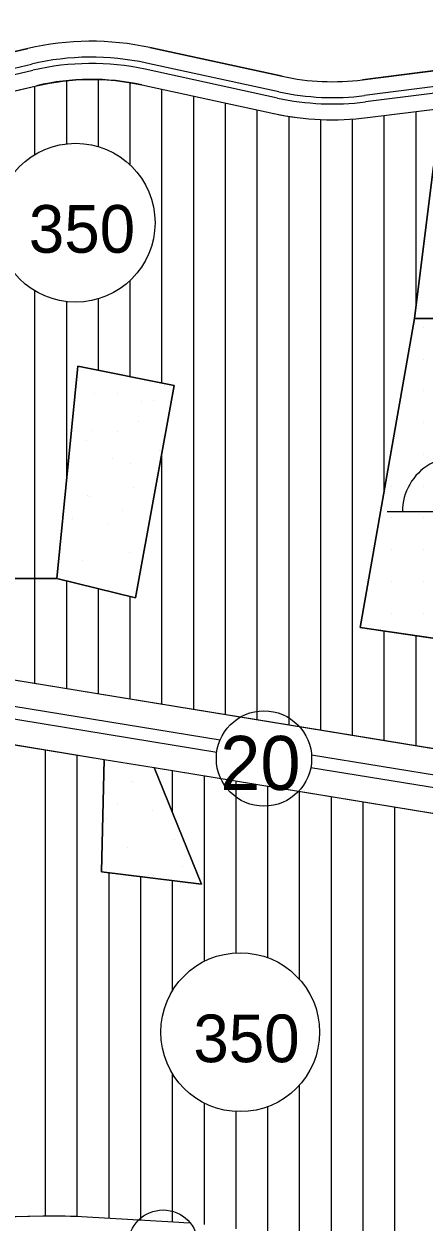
# Model space of a CAD drawing. Extents: x 419109 to 421295, y 4452223 to 4457798.
# Drawn here: x 419299.3 to 419425.3, y 4453061.8 to 4453438.7 of the extents above; entities that cross this region are included whole.
import ezdxf

# ---------------------------------------------------------------- set-up
doc = ezdxf.new("R2010")
doc.units = 0
for name, color, linetype in [('ADA', 7, 'Continuous'), ('ADAKENARI', 7, 'Continuous'), ('Default', 7, 'Continuous'), ('KALDIRIM', 7, 'Continuous'), ('KD_DAIRE', 7, 'Continuous'), ('KD_YGEN', 7, 'Continuous'), ('LJ_SEMBOL', 7, 'Continuous'), ('PL_AYA_PARK_DINLENME', 7, 'Continuous'), ('PL_KON_MEV_350', 7, 'Continuous'), ('PL_OZEL_DONATI', 7, 'Continuous'), ('PL_SAY_DINI_TESIS', 7, 'Continuous'), ('SM_DAIRE', 7, 'Continuous'), ('SM_TAKS', 7, 'Continuous'), ('TR_DINITESIS', 7, 'Continuous'), ('TR_ORTAYOGUNKONUT', 7, 'Continuous'), ('TR_PARKALANI', 7, 'Continuous')]:
    doc.layers.add(name, color=color, linetype=linetype)

# ---------------------------------------------------------------- blocks, each defined once
blk = doc.blocks.new('POINT_DISPLAY')
at = {"layer": 'Default'}
blk.add_line((0, 0), (0, 0), dxfattribs=at)

msp = doc.modelspace()

# ---------------------------------------------------------------- linework, layer by layer
at = {"layer": 'ADA'}
for p, q in [((419428.24, 4453394.01), (419422.29, 4453346.02)), ((419422.29, 4453346.02), (419405.17, 4453248.82)), ((419447.7, 4453346.02), (419422.29, 4453346.02)), ((419316.26, 4453331.1), (419309.63, 4453264.28)), ((419346.63, 4453325.03), (419316.26, 4453331.1)), ((419334.48, 4453258.2), (419346.63, 4453325.03)), ((419309.63, 4453264.28), (419334.48, 4453258.2)), ((419405.17, 4453248.82), (419443.28, 4453243.29)), ((419324.53, 4453207.32), (419323.72, 4453171.91)), ((419355.2, 4453168.07), (419340.37, 4453204.73)), ((419323.72, 4453171.91), (419355.2, 4453168.07))]:
    msp.add_line(p, q, dxfattribs=at)
at = {"layer": 'ADAKENARI'}
for p, q in [((419544.76, 4453438.8), (419405.96, 4453421.17)), ((419380.6, 4453422.28), (419338.96, 4453431.32)), ((419300.56, 4453430.99), (419292.57, 4453429.1)), ((419230.43, 4453402.15), (419303.31, 4453419.3)), ((419336.41, 4453419.59), (419378.05, 4453410.55)), ((419407.47, 4453409.27), (419430.49, 4453412.19)), ((419538.42, 4453192.65), (419256.32, 4453238.73)), ((419238.5, 4453221.37), (419324.53, 4453207.32)), ((419324.53, 4453207.32), (419340.37, 4453204.73)), ((419340.37, 4453204.73), (419516.46, 4453175.97)), ((419305.22, 4453063.56), (419284.03, 4453063.12)), ((419346.44, 4453061.75), (419319.27, 4453063.31))]:
    msp.add_line(p, q, dxfattribs=at)
for centre, radius, start, end in [((419320.5, 4453346.3), 87, 77.7513, 103.2497), ((419320.5, 4453346.3), 75, 77.7513, 103.2497), ((419396.51, 4453495.57), 75, 257.7513, 277.2393), ((419396.51, 4453495.57), 87, 257.7513, 277.2393), ((419308.97, 4452883.6), 180, 86.7188, 91.1911)]:
    msp.add_arc(centre, radius, start, end, dxfattribs=at)
at = {"layer": 'KALDIRIM'}
for p, q in [((419232.87, 4453407.85), (419302.16, 4453424.17)), ((419233.3, 4453410.01), (419301.71, 4453426.12)), ((419379.11, 4453415.44), (419337.47, 4453424.48)), ((419379.53, 4453417.4), (419337.9, 4453426.43)), ((419435.12, 4453419.84), (419406.59, 4453416.21)), ((419435.07, 4453417.81), (419406.84, 4453414.23)), ((419240.44, 4453233.21), (419361.1, 4453213.5)), ((419245.71, 4453228.3), (419360.03, 4453209.63)), ((419389.85, 4453208.81), (419533.58, 4453185.33)), ((419389.63, 4453204.79), (419519.06, 4453183.65))]:
    msp.add_line(p, q, dxfattribs=at)
for centre, radius, start, end in [((419320.5, 4453346.3), 82, 77.7513, 103.2497), ((419320.5, 4453346.3), 80, 77.7513, 103.2497), ((419396.51, 4453495.57), 80, 257.7513, 277.2393), ((419396.51, 4453495.57), 82, 257.7513, 277.2393)]:
    msp.add_arc(centre, radius, start, end, dxfattribs=at)
at = {"layer": 'KD_DAIRE'}
for centre, radius in [((419374.9, 4453207.61), 15), ((419343.13, 4453054.54), 11)]:
    msp.add_circle(centre, radius, dxfattribs=at)
at = {"layer": 'LJ_SEMBOL'}
msp.add_line((419460.38, 4453285.21), (419413.71, 4453285.21), dxfattribs=at)
msp.add_arc((419435.77, 4453285.22), 17.31, 359.967, 180, dxfattribs=at)
at = {"layer": 'PL_AYA_PARK_DINLENME'}
for points in [[(419309.63, 4453264.28), (419316.26, 4453331.1), (419346.63, 4453325.03), (419334.48, 4453258.2)], [(419323.72, 4453171.91), (419324.53, 4453207.32), (419340.37, 4453204.73), (419355.2, 4453168.07)]]:
    msp.add_lwpolyline(points, close=True, dxfattribs=at)
at = {"layer": 'PL_KON_MEV_350'}
for points in [[(419586.56, 4453553.65), (419583.72, 4453575.38), (419568.46, 4453573.98), (419500.57, 4453566.03), (419503.72, 4453529), (419507.15, 4453488.81), (419478.46, 4453483.94), (419464.32, 4453518.99), (419404.77, 4453503.86), (419398.11, 4453502.17), (419373.13, 4453497.59), (419368.97, 4453519.65), (419300, 4453506.67), (419202.37, 4453486.53), (419207.2, 4453463.35), (419208.33, 4453458.06), (419213.79, 4453432.36), (419287.54, 4453447.95), (419292.57, 4453429.1), (419300.56, 4453430.99)], [(419405.96, 4453421.17), (419544.76, 4453438.8), (419536.73, 4453492.22), (419575.78, 4453497.8), (419579.95, 4453471.41), (419597.04, 4453473.65), (419594.42, 4453493.65), (419591.8, 4453513.65), (419589.18, 4453533.65), (419587.39, 4453547.37), (419586.56, 4453553.65)], [(419338.96, 4453431.32), (419380.6, 4453422.28)], [(419230.43, 4453402.15), (419303.31, 4453419.3), (419307.4, 4453420.15), (419311.52, 4453420.76), (419315.68, 4453421.15), (419319.84, 4453421.3), (419324.02, 4453421.22), (419328.18, 4453420.91), (419332.31, 4453420.37), (419336.41, 4453419.59), (419378.05, 4453410.55), (419381.68, 4453409.85), (419385.34, 4453409.29), (419389.01, 4453408.9), (419392.71, 4453408.66), (419396.4, 4453408.57), (419400.1, 4453408.65), (419403.79, 4453408.88), (419407.47, 4453409.27), (419430.49, 4453412.19)], [(419428.24, 4453394.01), (419422.29, 4453346.02), (419405.17, 4453248.82), (419443.28, 4453243.29)], [(419260.48, 4453264.28), (419309.63, 4453264.28), (419334.48, 4453258.2), (419346.63, 4453325.03), (419316.26, 4453331.1), (419309.63, 4453264.28), (419260.48, 4453264.28)], [(419538.42, 4453192.65), (419256.32, 4453238.73)], [(419238.5, 4453221.37), (419324.53, 4453207.32), (419323.72, 4453171.91), (419355.2, 4453168.07), (419340.37, 4453204.73), (419516.46, 4453175.97), (419521.56, 4453165.57), (419457.35, 4453047.06)], [(419351.3, 4453061.41), (419346.44, 4453061.75), (419319.27, 4453063.31), (419317.52, 4453063.4), (419315.76, 4453063.48), (419314.01, 4453063.53), (419312.25, 4453063.57), (419310.49, 4453063.6), (419308.74, 4453063.6), (419306.98, 4453063.59), (419305.22, 4453063.56), (419284.03, 4453063.12)]]:
    msp.add_lwpolyline(points, dxfattribs=at)
for centre, radius, start, end in [((419320.5, 4453346.3), 87, 77.7513, 103.2497), ((419396.51, 4453495.57), 75, 257.7513, 277.2393)]:
    msp.add_arc(centre, radius, start, end, dxfattribs=at)
at = {"layer": 'PL_OZEL_DONATI'}
msp.add_lwpolyline([(419486.2, 4453394.64), (419493.54, 4453343.25), (419447.7, 4453346.02), (419422.29, 4453346.02), (419428.24, 4453394.01)], close=True, dxfattribs=at)
at = {"layer": 'PL_SAY_DINI_TESIS'}
msp.add_lwpolyline([(419447.7, 4453346.02), (419443.28, 4453243.29), (419405.17, 4453248.82), (419422.29, 4453346.02)], close=True, dxfattribs=at)
at = {"layer": 'SM_DAIRE'}
for centre in [(419315.6, 4453376.2), (419367.4, 4453121.49)]:
    msp.add_circle(centre, 25, dxfattribs=at)
at = {"layer": 'TR_ORTAYOGUNKONUT'}
for p, q in [((419312.78, 4453401.04), (419312.78, 4453420.88)), ((419322.78, 4453400.15), (419322.78, 4453421.24)), ((419332.78, 4453394.36), (419332.78, 4453420.28)), ((419302.78, 4453397.67), (419302.78, 4453419.18)), ((419342.78, 4453325.8), (419342.78, 4453418.21)), ((419352.78, 4453222.97), (419352.78, 4453416.04)), ((419362.78, 4453221.34), (419362.78, 4453413.87)), ((419372.78, 4453219.7), (419372.78, 4453411.7)), ((419382.78, 4453218.07), (419382.78, 4453409.68)), ((419402.78, 4453214.8), (419402.78, 4453408.82)), ((419412.78, 4453292), (419412.78, 4453409.94)), ((419422.78, 4453349.94), (419422.78, 4453411.21)), ((419392.78, 4453216.44), (419392.78, 4453408.66)), ((419332.78, 4453327.8), (419332.78, 4453358.04)), ((419302.78, 4453231.14), (419302.78, 4453354.74)), ((419322.78, 4453329.8), (419322.78, 4453352.26)), ((419312.78, 4453296.03), (419312.78, 4453351.36)), ((419342.78, 4453224.6), (419342.78, 4453303.84)), ((419312.78, 4453229.5), (419312.78, 4453263.51)), ((419322.78, 4453227.87), (419322.78, 4453261.06)), ((419332.78, 4453226.24), (419332.78, 4453258.62)), ((419412.78, 4453213.17), (419412.78, 4453247.71)), ((419422.78, 4453211.54), (419422.78, 4453246.26)), ((419306.12, 4453063.58), (419306.12, 4453210.33)), ((419316.12, 4453063.46), (419316.12, 4453208.69)), ((419346.12, 4453190.52), (419346.12, 4453203.79)), ((419356.12, 4453143.8), (419356.12, 4453202.16)), ((419366.12, 4453146.45), (419366.12, 4453200.53)), ((419376.12, 4453144.92), (419376.12, 4453198.89)), ((419386.12, 4453138.06), (419386.12, 4453197.26)), ((419396.12, 4453052.85), (419396.12, 4453195.63)), ((419406.12, 4453050.26), (419406.12, 4453193.99)), ((419416.12, 4453047.68), (419416.12, 4453192.36)), ((419326.12, 4453062.92), (419326.12, 4453171.62)), ((419336.12, 4453062.34), (419336.12, 4453170.4)), ((419346.12, 4453134.6), (419346.12, 4453169.18)), ((419346.12, 4453061.77), (419346.12, 4453108.37)), ((419386.12, 4453055.43), (419386.12, 4453104.91)), ((419356.12, 4453060.96), (419356.12, 4453099.18)), ((419366.12, 4453059.64), (419366.12, 4453096.52)), ((419376.12, 4453057.79), (419376.12, 4453098.06))]:
    msp.add_line(p, q, dxfattribs=at)
for points in [[(419586.56, 4453553.65), (419583.72, 4453575.38), (419568.46, 4453573.98), (419500.57, 4453566.03), (419503.72, 4453529), (419507.15, 4453488.81), (419478.46, 4453483.94), (419464.32, 4453518.99), (419404.77, 4453503.86), (419398.11, 4453502.17), (419373.13, 4453497.59), (419368.97, 4453519.65), (419300, 4453506.67), (419202.37, 4453486.53), (419207.2, 4453463.35), (419208.33, 4453458.06), (419213.79, 4453432.36), (419287.54, 4453447.95), (419292.57, 4453429.1), (419300.56, 4453430.99)], [(419405.96, 4453421.17), (419544.76, 4453438.8), (419536.73, 4453492.22), (419575.78, 4453497.8), (419579.95, 4453471.41), (419597.04, 4453473.65), (419594.42, 4453493.65), (419591.8, 4453513.65), (419589.18, 4453533.65), (419587.39, 4453547.37), (419586.56, 4453553.65)], [(419338.96, 4453431.32), (419380.6, 4453422.28)]]:
    msp.add_lwpolyline(points, dxfattribs=at)
for centre, radius, start, end in [((419320.5, 4453346.3), 87, 77.7513, 103.2497), ((419396.51, 4453495.57), 75, 257.7513, 277.2393)]:
    msp.add_arc(centre, radius, start, end, dxfattribs=at)

# ---------------------------------------------------------------- block references
at = {"layer": 'TR_DINITESIS', "xscale": 0.1, "yscale": 0.10000000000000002}
for p in [(419425.17, 4453343.29), (419425.17, 4453333.29), (419425.17, 4453323.29), (419425.17, 4453313.29), (419415.17, 4453303.29), (419425.17, 4453303.29), (419415.17, 4453293.29), (419425.17, 4453293.29), (419415.17, 4453283.29), (419425.17, 4453283.29), (419415.17, 4453273.29), (419425.17, 4453273.29), (419415.17, 4453263.29), (419425.17, 4453263.29), (419415.17, 4453253.29), (419425.17, 4453253.29)]:
    msp.add_blockref('POINT_DISPLAY', p, dxfattribs=at)
at = {"layer": 'TR_PARKALANI', "xscale": 0.1, "yscale": 0.10000000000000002}
for p in [(419321.58, 4453322.6), (419328.76, 4453322.5), (419343.53, 4453325.11), (419336.35, 4453319.99), (419340.21, 4453320.24), (419320.64, 4453310.92), (419335.42, 4453313.52), (419318.97, 4453307.82), (419328.72, 4453310.59), (419342.08, 4453304.54), (419327.3, 4453301.94), (419332.88, 4453300.3), (419333.97, 4453292.96), (419319.19, 4453290.35), (419319.83, 4453290.08), (419330.27, 4453285.52), (419314.63, 4453283.2), (419325.85, 4453281.37), (419311.08, 4453278.77), (419317.74, 4453269.79), (419332.51, 4453272.39), (419335.28, 4453263.88), (419324.4, 4453260.81), (419325.93, 4453260.9), (419333.29, 4453200.22), (419333.92, 4453199.95), (419328.72, 4453193.07), (419339.95, 4453191.24), (419325.18, 4453188.64), (419331.84, 4453179.66), (419346.61, 4453182.26), (419325.25, 4453173.38), (419349.38, 4453173.75), (419338.5, 4453170.68), (419340.02, 4453170.77)]:
    msp.add_blockref('POINT_DISPLAY', p, dxfattribs=at)

# ---------------------------------------------------------------- texts
at = {"layer": 'KD_YGEN'}
msp.add_text('20', height=17, dxfattribs=at).set_placement((419361.13, 4453197.71))
at = {"layer": 'SM_TAKS'}
for p in [(419300.86, 4453366.76), (419352.66, 4453112.04)]:
    msp.add_text('350', height=15, dxfattribs=at).set_placement(p)

doc.saveas('drawing.dxf')
